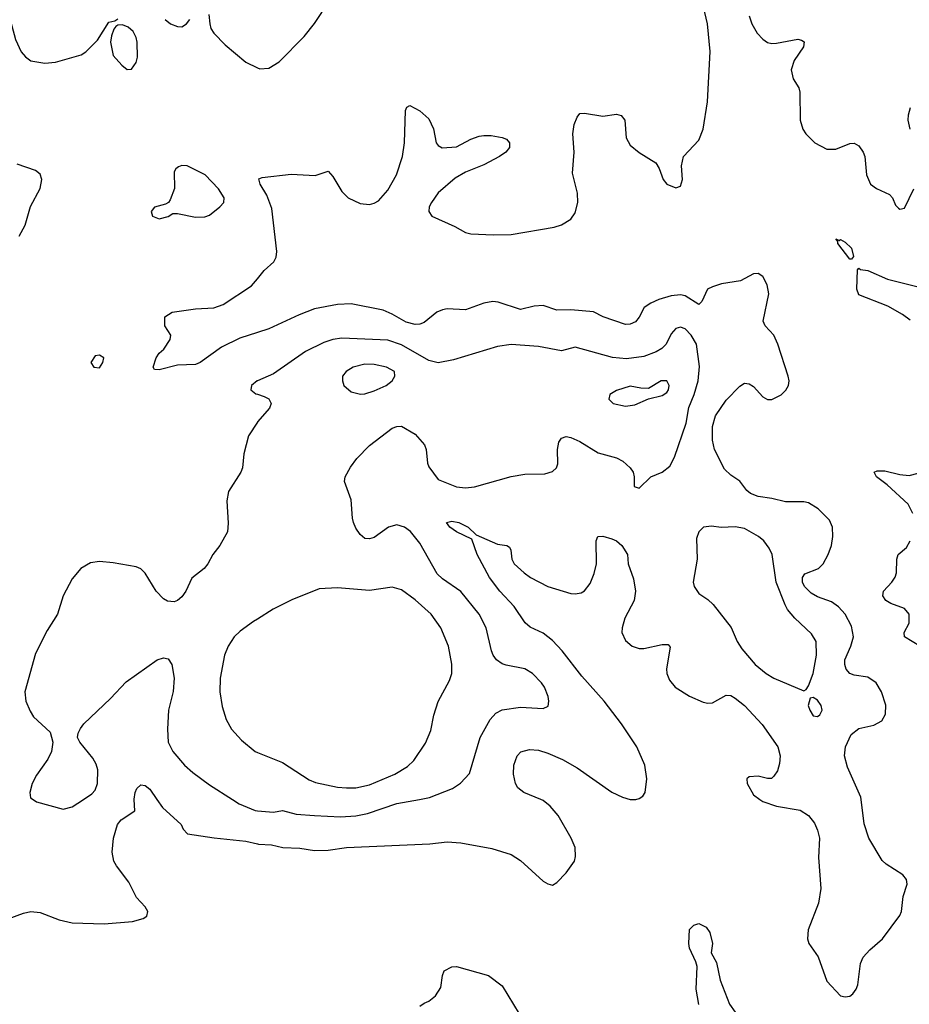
# Model space of a CAD drawing. Header units: inches. Extents: x 1550315 to 1685896, y 510706 to 640504.
# Tile 406 of 452: x 1658961 to 1662851, y 589104 to 593409. Entities that reach past the tile are written whole.
import ezdxf

# ---------------------------------------------------------------- set-up
doc = ezdxf.new("R2010")
doc.units = ezdxf.units.IN
doc.header["$MEASUREMENT"] = 0
for name, color, linetype in [('B6558', 7, 'Continuous'), ('B6559', 7, 'Continuous'), ('B6568', 7, 'Continuous'), ('B6569', 7, 'Continuous')]:
    doc.layers.add(name, color=color, linetype=linetype)

msp = doc.modelspace()

# ---------------------------------------------------------------- linework, layer by layer
at = {"layer": 'B6558', "color": 5}
for points, elevation in [([(1658910, 589477.3), (1658977.1, 589502.9), (1659010, 589509.3), (1659050, 589505.8), (1659132.9, 589472.9), (1659190, 589460.9), (1659330, 589455.8), (1659453.8, 589466.2), (1659500.6, 589479.4), (1659517, 589490), (1659521.6, 589510), (1659509.7, 589530), (1659471.1, 589571.1), (1659438.2, 589638.2), (1659384.2, 589710), (1659372.9, 589730), (1659365, 589770), (1659370.8, 589830), (1659388.7, 589890), (1659404.7, 589910), (1659464.2, 589950), (1659461.7, 590000)], 520), ([(1659019, 590000), (1659034.8, 589990), (1659150, 589957.6), (1659190, 589967), (1659240.1, 590000)], 540), ([(1659560.8, 590000), (1659584.7, 589964.7), (1659666.8, 589890), (1659676, 589870), (1659694, 589850), (1659811.6, 589831.5), (1659950, 589817.1), (1660000, 589806.2)], 520), ([(1659891.1, 590000), (1659921, 589981), (1659990, 589951.6), (1660000, 589950.6)], 540)]:
    msp.add_lwpolyline(points, dxfattribs=dict(at, elevation=elevation))
at = {"layer": 'B6559', "color": 5}
for points, elevation in [([(1658910, 593441), (1658942.3, 593322.3), (1658967.5, 593267.5), (1658985.5, 593245.5), (1659010, 593229.2), (1659070, 593218), (1659116.8, 593223.2), (1659230, 593255.5), (1659250, 593268), (1659300.4, 593319.6), (1659350, 593398), (1659376.4, 593403.6), (1659390, 593412)], 540), ([(1659788.4, 593431.6), (1659792, 593390), (1659796.2, 593370), (1659810.2, 593350), (1659859, 593299), (1659950, 593222.7), (1660000, 593198.6)], 540), ([(1659597.3, 593410), (1659620.7, 593390), (1659650, 593378.4), (1659670, 593377.1), (1659690, 593390.6), (1659705.1, 593410)], 540), ([(1658957.8, 592462.2), (1658985, 592510), (1659008.3, 592591.7), (1659049.6, 592670), (1659057.6, 592710), (1659050, 592733.2), (1659029.6, 592749.6), (1658950, 592777.4)], 540), ([(1660000, 592041.5), (1659923, 592017), (1659842.5, 591977.5), (1659750.3, 591910), (1659730, 591901.4), (1659650, 591898.5), (1659570, 591878.4), (1659550, 591879), (1659544.5, 591890), (1659557, 591930), (1659570, 591950.6), (1659591.2, 591968.8), (1659618, 592010), (1659621.2, 592030), (1659595.3, 592070), (1659595.3, 592110), (1659628, 592130), (1659730, 592144.4), (1659810, 592148.3), (1659850, 592163.5), (1659974.6, 592245.4), (1660000, 592276.1)], 520), ([(1660000, 591830.5), (1659998.8, 591830), (1659974.8, 591810), (1659971, 591790), (1659993.2, 591773.2), (1660000, 591771.1)], 540), ([(1660000, 591649.4), (1659961.3, 591590), (1659941.3, 591510), (1659934.9, 591450), (1659927, 591430), (1659873.7, 591346.3), (1659865.9, 591305.9), (1659872, 591208), (1659870, 591169), (1659836.3, 591110), (1659804.9, 591070), (1659784, 591030), (1659766.8, 591010), (1659712.7, 590967.3), (1659687.3, 590910), (1659670, 590885.2), (1659650, 590869.2), (1659635.9, 590864.1), (1659607.2, 590867.2), (1659590, 590877.2), (1659558, 590910), (1659510, 590989.4), (1659490, 591007.8), (1659470, 591017.4), (1659370, 591034.7), (1659310, 591040.5), (1659270, 591034.3), (1659228.4, 591010), (1659190, 590964.5), (1659150.3, 590890), (1659125.3, 590810), (1659080.9, 590739.1), (1659030, 590637.2), (1658983.1, 590470), (1658987, 590430), (1659005.8, 590385.9), (1659021.7, 590361.7), (1659093.3, 590293.3), (1659106, 590250), (1659099.3, 590210), (1659083.8, 590176.2), (1659033.9, 590106.1), (1659015.8, 590070), (1659004.4, 590030), (1659007.3, 590007.3), (1659019, 590000)], 540), ([(1660000, 590788.6), (1659982.4, 590777.6), (1659924.6, 590735.4), (1659898.5, 590710), (1659872.6, 590670), (1659856.9, 590630), (1659837.3, 590530), (1659836.1, 590470), (1659846.4, 590406.4), (1659864, 590350), (1659887.2, 590307.2), (1659930, 590258.9), (1659990, 590208.8), (1660000, 590204.9)], 560), ([(1659240.1, 590000), (1659276.2, 590023.8), (1659290, 590040.9), (1659300.5, 590070), (1659302.5, 590130), (1659294.7, 590154.7), (1659280, 590180), (1659224, 590250), (1659214, 590270), (1659216, 590290), (1659226, 590310), (1659240.9, 590330), (1659358.3, 590441.7), (1659426.1, 590513.9), (1659561.2, 590610), (1659590, 590619.1), (1659610, 590614), (1659625.5, 590590), (1659636.1, 590530), (1659631.4, 590471.4), (1659611.1, 590390), (1659606.5, 590306.5), (1659610.2, 590250), (1659630.2, 590210), (1659681.8, 590150), (1659717.2, 590117.2), (1659790, 590064.2), (1659891.1, 590000)], 540), ([(1659461.7, 590000), (1659461.6, 590001.6), (1659465.8, 590030), (1659472.5, 590047.5), (1659490, 590063.8), (1659510, 590060.4), (1659530, 590045.5), (1659560.8, 590000)], 520)]:
    msp.add_lwpolyline(points, dxfattribs=dict(at, elevation=elevation))
at = {"layer": 'B6559', "color": 5, "elevation": 540}
for points in [[(1659410, 593386), (1659390, 593384), (1659380.7, 593379.3), (1659372.8, 593367.2), (1659362.4, 593337.6), (1659358.4, 593310), (1659370, 593251.3), (1659406.8, 593210), (1659430, 593191.3), (1659450, 593192), (1659470, 593222), (1659475.9, 593244.1), (1659474.7, 593310), (1659469.6, 593330), (1659456.6, 593356.6), (1659435.1, 593375.1)], [(1659669.2, 592770.8), (1659654.9, 592765.1), (1659643.4, 592756.6), (1659636.4, 592743.6), (1659637.1, 592670), (1659619.3, 592620.7), (1659610.6, 592609.4), (1659597.5, 592602.5), (1659550, 592589), (1659534.8, 592570), (1659540.7, 592550), (1659570, 592538), (1659610, 592548.4), (1659630, 592560.7), (1659650, 592562), (1659730, 592545.7), (1659770, 592547), (1659790, 592554.4), (1659835.1, 592590), (1659852.7, 592610), (1659855.1, 592630), (1659830, 592669.3), (1659771.8, 592730), (1659692.7, 592770)], [(1659310, 591942), (1659290, 591939), (1659271.3, 591910), (1659284.7, 591890), (1659310, 591886.8), (1659324, 591910), (1659328, 591930)]]:
    msp.add_lwpolyline(points, close=True, dxfattribs=at)
at = {"layer": 'B6568', "color": 5}
for points, elevation in [([(1660000, 589950.6), (1660070, 589944.1), (1660110, 589950.9), (1660170, 589936.2), (1660250, 589929.4), (1660364.1, 589924.1), (1660430, 589928.4), (1660481, 589939), (1660610, 589982.1), (1660708.4, 590000)], 540), ([(1660000, 589806.2), (1660005, 589805), (1660061.6, 589801.6), (1660111.3, 589790), (1660186.2, 589786.2), (1660250, 589776.1), (1660310, 589778), (1660390, 589789.1), (1660754.8, 589805.2), (1660830, 589814), (1660890, 589810.2), (1661025.9, 589785.9), (1661110, 589758.9), (1661150, 589732.9), (1661250, 589643.1), (1661270, 589630.4), (1661290, 589624.9), (1661310, 589636.4), (1661350, 589679.5), (1661386.2, 589730), (1661391.7, 589750), (1661389.8, 589790), (1661372.8, 589830), (1661314.8, 589930), (1661280.7, 589970), (1661250, 589995.4), (1661238.8, 590000)], 520), ([(1661633.6, 590000), (1661650, 589998.9), (1661654.8, 590000)], 520), ([(1662197.3, 590000), (1662210, 589990.5), (1662270.5, 589970.5), (1662373.3, 589953.3), (1662410, 589930.3), (1662436.2, 589896.2), (1662450, 589864.9), (1662457.7, 589830), (1662454.2, 589745.8), (1662463.3, 589610), (1662453.7, 589546.3), (1662407.8, 589430), (1662405.8, 589390), (1662412, 589370), (1662452, 589312), (1662490, 589205.3), (1662550, 589142), (1662570, 589136.5), (1662590, 589140.2), (1662603.5, 589150), (1662618.7, 589170), (1662626.4, 589190), (1662637.8, 589282.2), (1662648.6, 589310), (1662677.5, 589342.5), (1662733.5, 589390), (1662810, 589492.4), (1662816.8, 589510), (1662824.5, 589575.5), (1662842, 589630), (1662839.1, 589650), (1662822.6, 589670), (1662750, 589716.8), (1662732.8, 589732.8), (1662673.2, 589830), (1662652.9, 589892.9), (1662640.5, 590000)], 520), ([(1661930, 589103.7), (1661918.5, 589170), (1661922.9, 589270), (1661918, 589290), (1661889.3, 589350), (1661886, 589370), (1661890, 589432), (1661908, 589450), (1661930, 589458), (1661962, 589442), (1661978, 589418), (1661990.4, 589370), (1661984.7, 589330), (1662007.1, 589287.1), (1662023.2, 589210), (1662065.1, 589105.1), (1662090, 589070.2)], 480), ([(1660710, 589096), (1660728.7, 589110), (1660750, 589118.4), (1660778.8, 589141.2), (1660802.4, 589177.6), (1660809.8, 589230.2), (1660817, 589250), (1660850, 589268.5), (1660871, 589270), (1661010, 589230.3), (1661070, 589185.7), (1661170, 589021.9)], 480)]:
    msp.add_lwpolyline(points, dxfattribs=dict(at, elevation=elevation))
at = {"layer": 'B6569', "color": 5}
for points, elevation in [([(1660000, 593198.6), (1660010, 593193.8), (1660050, 593196.5), (1660095, 593225), (1660204.9, 593335.1), (1660250, 593391.3), (1660312.8, 593487.2)], 540), ([(1660000, 592276.1), (1660030, 592312.4), (1660072.3, 592350), (1660082, 592370), (1660085.1, 592394.9), (1660063.8, 592583.8), (1660041.8, 592641.8), (1660012, 592690), (1660007, 592713), (1660021.5, 592718.5), (1660147.3, 592732.7), (1660252.3, 592727.7), (1660310, 592746.8), (1660330, 592722.8), (1660370, 592657.3), (1660397.3, 592630), (1660450, 592604.9), (1660490, 592601.3), (1660510, 592606), (1660530, 592617.1), (1660570, 592663.1), (1660609, 592731), (1660635, 592810), (1660643.8, 592870), (1660648, 593012), (1660653.2, 593026.8), (1660666.3, 593033.7), (1660710, 593010.6), (1660750, 592974.8), (1660770, 592932), (1660782, 592870), (1660790, 592858.8), (1660808.4, 592848.4), (1660870, 592853.4), (1660934, 592886), (1660970, 592899.3), (1660990, 592901.6), (1661021.6, 592901.6), (1661070, 592893.4), (1661090, 592886), (1661102.8, 592870), (1661102.8, 592850), (1661086.8, 592830), (1661058.8, 592810), (1660990, 592773.6), (1660910, 592742.6), (1660864.9, 592715.1), (1660790, 592651.1), (1660760.8, 592610), (1660751.7, 592590), (1660750.3, 592570), (1660762.4, 592550), (1660864.1, 592504.1), (1660910, 592478), (1660932.9, 592472.9), (1661032.1, 592467.9), (1661110, 592470.2), (1661298, 592502), (1661330, 592511.8), (1661370, 592535.8), (1661390, 592564.9), (1661400.8, 592610), (1661399.8, 592650), (1661377.6, 592737.6), (1661385, 592830), (1661379.8, 592910), (1661384.7, 592950), (1661397.8, 592982.2), (1661410, 592998.7), (1661430, 593000.2), (1661510, 592986.3), (1661570, 592995), (1661590.1, 592990.1), (1661607.3, 592970), (1661612.3, 592892.3), (1661630, 592860.4), (1661670, 592828.4), (1661743, 592783), (1661757.5, 592757.5), (1661774.8, 592710), (1661791, 592690), (1661830, 592674), (1661850, 592681), (1661859.5, 592710), (1661854.5, 592770), (1661863.7, 592810), (1661930, 592882), (1661949.7, 592930.3), (1661968.7, 593050), (1661979.9, 593270), (1661968.8, 593390), (1661948.7, 593470)], 520), ([(1662150, 593425.5), (1662162.5, 593390), (1662185.8, 593350), (1662210, 593322.7), (1662230, 593309.1), (1662250, 593304.2), (1662270, 593305.4), (1662363.1, 593323.1), (1662379.7, 593319.7), (1662391.4, 593311.4), (1662388.7, 593290), (1662347.9, 593230), (1662334.9, 593190), (1662343.1, 593150), (1662367, 593110), (1662372.3, 593092.3), (1662373.2, 592970), (1662385.2, 592930), (1662398.5, 592910), (1662437.6, 592870), (1662490, 592843.2), (1662530, 592841.8), (1662590, 592866.9), (1662609, 592869), (1662630, 592857.4), (1662649.2, 592830), (1662656, 592810), (1662663.2, 592730), (1662681.1, 592690), (1662707.7, 592670), (1662764.9, 592644.9), (1662777.3, 592630), (1662790, 592598), (1662804.1, 592584.1), (1662810, 592580.7), (1662830, 592584.9), (1662870.8, 592669.2)], 520), ([(1662854.7, 592930), (1662846, 592970), (1662847.1, 592992.9), (1662856, 593024)], 520), ([(1662854.9, 592094.9), (1662820.3, 592120.3), (1662756.2, 592156.2), (1662630, 592205.3), (1662621.2, 592230), (1662624.9, 592315.1), (1662630, 592322.8), (1662636.7, 592316.7), (1662670, 592311.7), (1662754.9, 592274.9), (1662930.4, 592230)], 480), ([(1662640.5, 590000), (1662639.3, 590010), (1662581.2, 590141.2), (1662567.9, 590190), (1662571.7, 590230), (1662596.3, 590283.7), (1662630, 590309.4), (1662695, 590325), (1662730, 590344.2), (1662747.3, 590372.7), (1662748.6, 590411.4), (1662729.2, 590470), (1662706.2, 590510), (1662670, 590533.9), (1662610, 590543.4), (1662590.9, 590550.9), (1662574.3, 590570), (1662568.7, 590590), (1662569.3, 590610), (1662595.7, 590670), (1662606.3, 590710), (1662597.8, 590757.8), (1662570.5, 590810), (1662541.6, 590841.6), (1662510, 590863.9), (1662450, 590884.9), (1662422.3, 590902.3), (1662392.9, 590930), (1662384.1, 590950), (1662384.1, 590970), (1662393.9, 590986.1), (1662453.5, 591010), (1662473.7, 591030), (1662496.2, 591070), (1662511, 591110), (1662516.4, 591150), (1662514.2, 591190), (1662501.3, 591221.3), (1662452.8, 591270), (1662410, 591296), (1662390, 591301.5), (1662310, 591300.9), (1662250, 591316.1), (1662190, 591324.2), (1662156.6, 591336.6), (1662140.5, 591350), (1662110, 591391.3), (1662070, 591417.4), (1662043.2, 591443.2), (1661999.2, 591530), (1661989.8, 591569.8), (1661989.9, 591630), (1662003.6, 591676.4), (1662050, 591744.9), (1662110, 591806), (1662130, 591819.3), (1662150, 591817.1), (1662170, 591805.5), (1662210, 591760.4), (1662230, 591748.8), (1662250, 591748.8), (1662290.8, 591769.2), (1662310.8, 591789.2), (1662322.4, 591810), (1662325.1, 591830), (1662321.1, 591850), (1662276.5, 591990), (1662257.7, 592030), (1662219.8, 592070), (1662212.3, 592090), (1662236.5, 592210), (1662229.8, 592250), (1662210, 592286), (1662190, 592298.3), (1662170, 592297.7), (1662112.9, 592267.2), (1662030, 592253.9), (1661990, 592241.4), (1661968.7, 592230), (1661943.2, 592176.8), (1661930, 592163.8), (1661870, 592201.5), (1661850, 592206), (1661810, 592201), (1661754.8, 592185.2), (1661720.2, 592170), (1661691.3, 592150), (1661670, 592108.2), (1661652.9, 592087.1), (1661630, 592078), (1661610, 592076.5), (1661512, 592110), (1661470, 592131.7), (1661370, 592140.8), (1661310, 592138.6), (1661250, 592159.6), (1661210, 592156.9), (1661150, 592141.3), (1661053.6, 592173.6), (1661030, 592176.5), (1660990, 592169.1), (1660910, 592140.6), (1660830, 592144.1), (1660810, 592140.3), (1660785.3, 592130), (1660730, 592084.5), (1660710, 592077.3), (1660690, 592076.5), (1660650, 592086.2), (1660590, 592121.8), (1660550, 592138), (1660410, 592167), (1660350, 592163.7), (1660250, 592144), (1660182, 592118), (1660050, 592057.3), (1660000, 592041.5)], 520), ([(1660708.4, 590000), (1660752.1, 590007.9), (1660853, 590047), (1660888.6, 590071.4), (1660927.3, 590112.7), (1660974.8, 590270), (1661018.5, 590350), (1661042.6, 590377.4), (1661070, 590391.4), (1661150, 590402.8), (1661250, 590398), (1661271.7, 590408.3), (1661274.5, 590430), (1661271.5, 590450), (1661255.4, 590490), (1661242, 590510), (1661203, 590550), (1661170, 590570.8), (1661087.4, 590587.4), (1661070, 590593.3), (1661045.7, 590610), (1661030.9, 590630), (1661023.1, 590650), (1661000.3, 590750), (1660969.8, 590810), (1660890, 590908.7), (1660810, 590964.6), (1660786.6, 590986.6), (1660710, 591120.5), (1660670, 591170.8), (1660643.6, 591190), (1660610, 591200.3), (1660572.7, 591190), (1660510, 591145.1), (1660490, 591139.8), (1660470, 591141.1), (1660450, 591157.6), (1660430, 591186), (1660420.3, 591210), (1660415.3, 591230), (1660410.6, 591310), (1660380.8, 591390), (1660383.5, 591410), (1660407.4, 591452.6), (1660434.5, 591490), (1660490, 591547.7), (1660590, 591622.6), (1660610, 591630.3), (1660630, 591631.7), (1660690, 591596), (1660730.2, 591550.2), (1660738.5, 591530), (1660743.6, 591470), (1660750, 591453.4), (1660790, 591398.7), (1660870, 591366.7), (1660910, 591362.7), (1660950, 591365.7), (1661110, 591412), (1661170, 591421.1), (1661256.4, 591423.6), (1661290, 591433.4), (1661308, 591450), (1661313.4, 591466.6), (1661311.8, 591530), (1661317.8, 591562.2), (1661330, 591578.7), (1661350, 591586), (1661370, 591582.3), (1661410, 591564.2), (1661490, 591515.2), (1661570, 591492.7), (1661598.6, 591478.6), (1661630.4, 591450), (1661643, 591430), (1661648, 591410), (1661647.9, 591367.9), (1661670, 591361), (1661721.2, 591410), (1661770, 591430.4), (1661803.3, 591456.7), (1661823.6, 591496.4), (1661874.9, 591645.1), (1661887.4, 591712.6), (1661910.4, 591770), (1661927, 591830), (1661932.9, 591892.9), (1661919.8, 591990), (1661896.4, 592030), (1661870, 592056.4), (1661850, 592063.9), (1661830, 592059.1), (1661810, 592035.1), (1661787.1, 591990), (1661768.4, 591971.6), (1661743.3, 591956.7), (1661690, 591936.8), (1661614.2, 591925.8), (1661552.4, 591932.4), (1661390, 591977.6), (1661330, 591961.5), (1661230, 591980.3), (1661110, 591988.4), (1661050, 591979.4), (1660857.7, 591922.3), (1660790, 591908), (1660750, 591918.5), (1660630, 591987.7), (1660570, 592008.1), (1660370, 592016.8), (1660330, 592010.8), (1660290, 591997.4), (1660210, 591958.4), (1660070, 591860.5), (1660000, 591830.5)], 540), ([(1660000, 591771.1), (1660030, 591762), (1660050, 591750.8), (1660060.7, 591730), (1660053.4, 591710), (1660000.4, 591650), (1660000, 591649.4)], 540), ([(1662865.7, 591250), (1662845.3, 591290), (1662754.6, 591374.6), (1662706.9, 591410), (1662696.4, 591430), (1662710, 591436.6), (1662743.4, 591436.6), (1662810, 591420.1), (1662850, 591415.4), (1662890, 591426.5)], 480), ([(1661654.8, 590000), (1661670, 590003.7), (1661685.2, 590014.8), (1661695.1, 590030), (1661703.7, 590090), (1661694.3, 590150), (1661659.8, 590230), (1661592.2, 590330), (1661517, 590430), (1661419.1, 590539.1), (1661333.3, 590650), (1661290, 590694.5), (1661250, 590726.8), (1661193.2, 590753.2), (1661171.7, 590771.7), (1661122.8, 590842.8), (1661060.7, 590910), (1661015.7, 590970), (1660960.9, 591070), (1660938, 591138), (1660870, 591169.7), (1660842, 591190), (1660827.3, 591210), (1660850, 591216), (1660881, 591210), (1660922, 591190), (1660956.1, 591156.1), (1661050, 591116), (1661091.3, 591110), (1661102.5, 591102.5), (1661108, 591090), (1661113.1, 591050), (1661123.1, 591030), (1661166, 590990), (1661194.9, 590970), (1661270, 590931), (1661370, 590899.7), (1661390, 590898), (1661416.4, 590903.6), (1661430, 590912), (1661455.7, 590944.3), (1661472.9, 590987.1), (1661482.4, 591030), (1661480.9, 591130), (1661489.2, 591150), (1661510, 591150.4), (1661550, 591138.7), (1661570.4, 591130), (1661593.7, 591110), (1661619.1, 591070), (1661622, 591030), (1661644.6, 590964.6), (1661652.8, 590910), (1661647.6, 590870), (1661607.5, 590792.5), (1661594.7, 590750), (1661594, 590730), (1661610, 590694.4), (1661639.3, 590670), (1661670, 590659.1), (1661690, 590659.2), (1661770, 590677.4), (1661797, 590677), (1661805.2, 590665.2), (1661788.6, 590571.4), (1661791.1, 590550), (1661801.9, 590521.9), (1661827.6, 590490), (1661890, 590451.5), (1661950, 590424.6), (1661970, 590420.3), (1661990, 590422), (1662050, 590456), (1662070, 590453.8), (1662090, 590442.8), (1662130.1, 590410.1), (1662206.9, 590326.9), (1662275.5, 590230), (1662286, 590190), (1662283.7, 590156.3), (1662274.5, 590125.5), (1662258.9, 590101.1), (1662248, 590092), (1662230, 590091.8), (1662190, 590102), (1662150, 590099), (1662141, 590090), (1662142, 590070), (1662170, 590020.5), (1662197.3, 590000)], 520), ([(1662897.2, 590670), (1662829.8, 590710), (1662828.4, 590730), (1662849.9, 590770), (1662849.9, 590810), (1662830, 590835.2), (1662770, 590856.3), (1662748.8, 590870), (1662735.3, 590890), (1662738, 590910), (1662775, 590950), (1662788.7, 590971.3), (1662794.9, 590990), (1662795.6, 591050), (1662801.5, 591070), (1662838.1, 591101.9), (1662855.1, 591130)], 480), ([(1660000, 590204.9), (1660110, 590162), (1660226.3, 590086.3), (1660254.4, 590074.4), (1660350, 590054.2), (1660390, 590050.2), (1660431.2, 590051.2), (1660490, 590064.2), (1660600.5, 590110), (1660656.8, 590143.2), (1660684.7, 590170), (1660734.5, 590245.5), (1660758.9, 590301.1), (1660772.1, 590367.9), (1660790, 590427.7), (1660839.8, 590520.2), (1660849.8, 590550), (1660850.7, 590590.7), (1660835.8, 590670), (1660802.4, 590750), (1660760.4, 590810), (1660690, 590873.1), (1660630, 590916), (1660590, 590928.4), (1660490, 590913.5), (1660350, 590924.2), (1660270, 590920.7), (1660150, 590872.8), (1660068.3, 590831.7), (1660000, 590788.6)], 560), ([(1661238.8, 590000), (1661165.1, 590030), (1661139.1, 590050), (1661128.7, 590070), (1661120.3, 590110), (1661122, 590150), (1661135.6, 590190), (1661152.3, 590207.7), (1661190, 590218.8), (1661230, 590215), (1661270, 590201.7), (1661334.8, 590174.8), (1661398.3, 590138.3), (1661550, 590032.3), (1661596.3, 590010), (1661630, 590000.2), (1661633.6, 590000)], 520)]:
    msp.add_lwpolyline(points, dxfattribs=dict(at, elevation=elevation))
for points, elevation in [([(1662543.6, 592443.6), (1662550, 592447.7), (1662570, 592436.5), (1662597.5, 592410), (1662607.3, 592372.7), (1662598, 592362), (1662590, 592361.2), (1662537.6, 592430), (1662538.9, 592438.9), (1662529.7, 592450.3)], 480), ([(1660470, 591902.6), (1660419.3, 591890), (1660388.4, 591870), (1660372.2, 591850), (1660372, 591830), (1660378.7, 591810), (1660410, 591781.7), (1660451.5, 591771.5), (1660470, 591772.4), (1660510, 591785.8), (1660563, 591810), (1660589.7, 591830), (1660601, 591850), (1660598.9, 591870), (1660565.2, 591890), (1660510, 591901.4)], 560), ([(1661791.1, 591830), (1661765.5, 591830), (1661710, 591796.2), (1661677.2, 591797.2), (1661630, 591807), (1661570, 591787), (1661540.7, 591770), (1661536.3, 591750), (1661556, 591730), (1661610, 591719.5), (1661650, 591725.5), (1661710, 591751), (1661770, 591766.4), (1661790, 591778.4), (1661797.7, 591790), (1661801, 591810)], 560), ([(1661985.7, 591194.3), (1661950.4, 591189.6), (1661930.4, 591169.7), (1661919.9, 591140.1), (1661923.2, 591050), (1661905.5, 590950), (1661910.4, 590930), (1661930, 590900.5), (1661970, 590874), (1661992.7, 590852.7), (1662071.5, 590751.5), (1662097.8, 590690), (1662118.3, 590658.3), (1662177.4, 590590), (1662224.9, 590550), (1662258, 590530), (1662390, 590474.8), (1662399.5, 590480.5), (1662410, 590496), (1662430, 590550.7), (1662444.5, 590630), (1662443.8, 590690), (1662423.7, 590723.7), (1662350, 590791.7), (1662318, 590830), (1662307.4, 590850), (1662268, 590950), (1662250.8, 591070), (1662238.3, 591098.3), (1662214.2, 591130), (1662190.9, 591150), (1662130, 591184.7), (1662090, 591191.7), (1662028.8, 591188.8)], 540), ([(1662430, 590446), (1662416.9, 590443.1), (1662408.9, 590411.1), (1662415.3, 590390), (1662430, 590365.7), (1662450, 590362), (1662459.6, 590370), (1662469.6, 590390), (1662465.6, 590410), (1662450, 590434.5)], 540)]:
    msp.add_lwpolyline(points, close=True, dxfattribs=dict(at, elevation=elevation))

doc.saveas('drawing.dxf')
